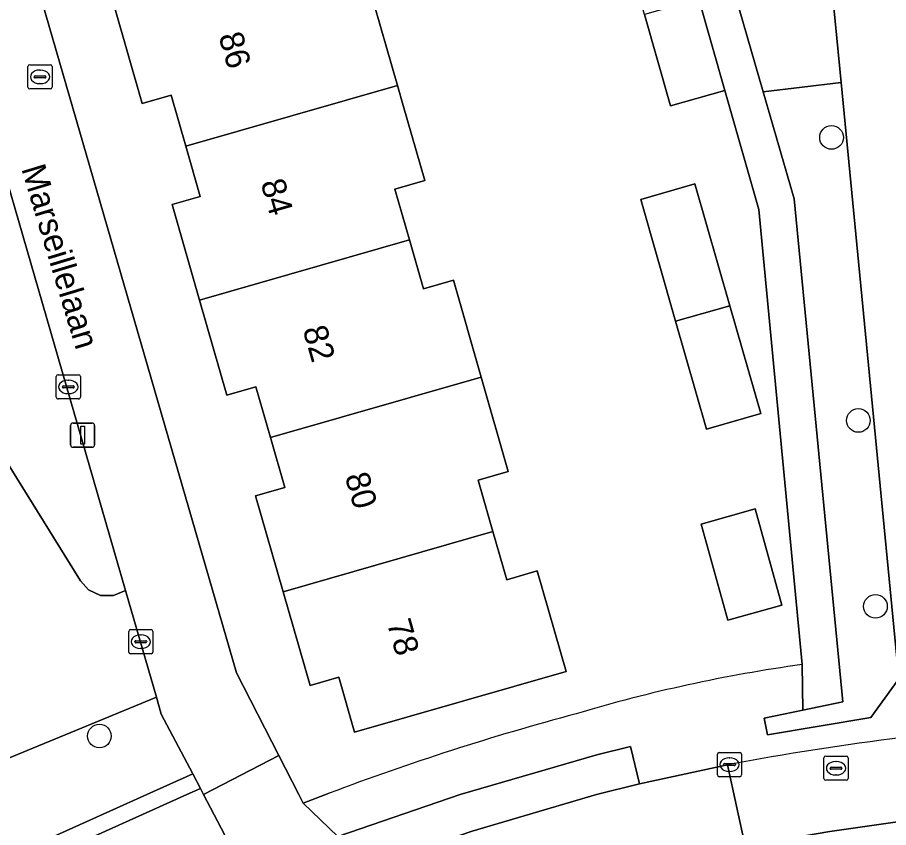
# Model space of a CAD drawing. Extents: x 158455 to 159797, y 387218 to 388672.
# Drawn here: x 159065.4 to 159101.4, y 387998.63 to 388032.12 of the extents above; entities that cross this region are included whole.
import ezdxf

# ---------------------------------------------------------------- set-up
doc = ezdxf.new("R2010")
doc.units = 0
for name, color, linetype in [('IMGEO_Boom', 7, 'Continuous'), ('IMGEO_Brandkraan', 7, 'Continuous'), ('IMGEO_Erf', 7, 'Continuous'), ('IMGEO_Fietspad_gesloten', 7, 'Continuous'), ('IMGEO_Groenvoorziening', 7, 'Continuous'), ('IMGEO_Kolk', 7, 'Continuous'), ('IMGEO_Lichtmast', 7, 'Continuous'), ('IMGEO_Openbare_ruimte_label', 7, 'Continuous'), ('IMGEO_Pand', 7, 'Continuous'), ('IMGEO_Pand_nummerreeks', 7, 'Continuous'), ('IMGEO_Parkeervlak_open', 7, 'Continuous'), ('IMGEO_Rijbaan_lokaal_open', 7, 'Continuous'), ('IMGEO_Rioolput', 7, 'Continuous'), ('IMGEO_Voetpad_open', 7, 'Continuous')]:
    doc.layers.add(name, color=color, linetype=linetype)

msp = doc.modelspace()

# ---------------------------------------------------------------- linework, layer by layer
at = {"layer": 'IMGEO_Boom'}
for centre in [(159099.047, 388027.161), (159100.155, 388015.462), (159100.86, 388007.777), (159068.791, 388002.417)]:
    msp.add_circle(centre, 0.489, dxfattribs=at)
at = {"layer": 'IMGEO_Brandkraan'}
for p, q in [((159065.838, 388029.238), (159065.838, 388030.09)), ((159065.913, 388030.164), (159066.765, 388030.164)), ((159066.839, 388030.09), (159066.839, 388029.238)), ((159066.097, 388029.658), (159066.097, 388029.67)), ((159066.535, 388029.621), (159066.137, 388029.621)), ((159066.14, 388029.707), (159066.538, 388029.707)), ((159066.326, 388029.944), (159066.351, 388029.944)), ((159066.581, 388029.67), (159066.581, 388029.658)), ((159066.349, 388029.384), (159066.324, 388029.384)), ((159066.765, 388029.164), (159065.913, 388029.164))]:
    msp.add_line(p, q, dxfattribs=at)
for points in [[(159065.838, 388029.238), (159065.838, 388030.09)], [(159065.913, 388030.164), (159066.765, 388030.164)], [(159066.839, 388030.09), (159066.839, 388029.238)], [(159066.765, 388029.164), (159065.913, 388029.164)]]:
    msp.add_lwpolyline(points, dxfattribs=at)
for centre, radius, start, end in [((159065.915, 388030.088), 0.0765, 91.552, 178.448), ((159065.915, 388030.088), 0.0765, 91.552, 178.448), ((159066.763, 388030.088), 0.0765, 1.552, 88.448), ((159066.763, 388030.088), 0.0765, 1.552, 88.448), ((159066.137, 388029.667), 0.0403, 85.8775, 175.7526), ((159066.134, 388029.657), 0.0366, 178.938, 274.7102), ((159066.538, 388029.664), 0.043, 264.8664, 352.4533), ((159066.542, 388029.669), 0.0386, 1.7309, 96.639), ((159065.915, 388029.24), 0.0765, 181.552, 268.448), ((159065.915, 388029.24), 0.0765, 181.552, 268.448), ((159066.763, 388029.24), 0.0765, 271.552, 358.448), ((159066.763, 388029.24), 0.0765, 271.552, 358.448)]:
    msp.add_arc(centre, radius, start, end, dxfattribs=at)
for centre, major_axis, ratio, start_param, end_param in [((159066.325, 388029.664), (-0.387, 0.002), 0.722429, 4.712389, 7.853982), ((159066.35, 388029.664), (-0.39, 0.002), 0.717154, 1.570796, 4.712389)]:
    msp.add_ellipse(centre, major_axis=major_axis, ratio=ratio, start_param=start_param, end_param=end_param, dxfattribs=at)
at = {"layer": 'IMGEO_Erf'}
for points in [[(159097.829, 388005.371), (159096.036, 388024.178), (159094.637, 388029.107), (159092.392, 388028.468), (159091.316, 388032.246), (159090.186, 388036.212), (159092.431, 388036.851), (159091.191, 388041.052), (159076.928, 388036.874), (159066.145, 388033.716), (159074.45, 388005.028), (159076.201, 388001.612), (159077.027, 388000), (159077.211, 387999.639), (159078.285, 388000.052)], [(159079.97, 388033.29), (159081.111, 388029.313), (159081.349, 388028.484), (159082.241, 388025.376), (159081.006, 388025.022), (159081.606, 388022.929), (159082.188, 388020.902), (159083.418, 388021.255), (159084.566, 388017.254), (159085.685, 388013.355), (159084.445, 388013), (159085.056, 388010.869), (159085.627, 388008.879), (159086.887, 388009.241), (159088.08, 388005.083), (159079.336, 388002.574), (159078.684, 388004.846), (159077.494, 388004.504), (159076.382, 388008.378), (159075.244, 388012.344), (159076.448, 388012.69), (159075.856, 388014.752), (159075.255, 388016.845), (159074.058, 388016.502), (159072.929, 388020.437), (159071.796, 388024.385), (159072.96, 388024.719), (159072.363, 388026.799), (159071.757, 388028.911), (159070.559, 388028.567), (159069.402, 388032.599)]]:
    msp.add_lwpolyline(points, dxfattribs=at)
for points in [[(159093.881, 388015.102), (159092.602, 388019.563), (159091.159, 388024.598), (159093.397, 388025.239), (159094.84, 388020.205), (159096.119, 388015.743)], [(159094.766, 388007.204), (159093.655, 388011.181), (159095.885, 388011.804), (159096.996, 388007.827)]]:
    msp.add_lwpolyline(points, close=True, dxfattribs=at)
for centre, radius, start, end in [((159106.592, 387942.657), 63.324, 97.95473, 106.60997), ((159116.368, 387899.262), 107.744, 104.99486, 110.69888)]:
    msp.add_arc(centre, radius, start, end, dxfattribs=at)
at = {"layer": 'IMGEO_Fietspad_gesloten'}
msp.add_lwpolyline([(159098.11, 388043.12), (159099.438, 388029.434), (159101.83, 388004.777)], dxfattribs=at)
at = {"layer": 'IMGEO_Groenvoorziening'}
for points in [[(159092.611, 388041.539), (159096.218, 388029.047), (159099.438, 388029.434), (159098.11, 388043.12)], [(159069.875, 388008.436), (159063.653, 388029.878), (159060.128, 388027.713), (159060.918, 388025.826), (159064.679, 388016.841), (159063.412, 388016.228), (159068.003, 388008.833), (159068.344, 388008.455), (159068.836, 388008.229), (159069.377, 388008.222)], [(159097.495, 388024.625), (159099.516, 388003.83), (159097.856, 388003.486), (159096.256, 388003.155), (159096.396, 388002.466), (159100.664, 388003.179), (159101.83, 388004.777), (159099.438, 388029.434), (159096.218, 388029.047)], [(159042.81, 388027.097), (159046.638, 388013.783), (159048.748, 388007.145), (159053.478, 388009.256), (159057.79, 388000), (159060.035, 387995.179), (159070.749, 388000), (159072.646, 388000.854), (159071.35, 388003.324), (159071.15, 388004.018), (159061.62, 388000.096), (159058.875, 388005.681), (159059.727, 388006.084), (159057.599, 388010.283), (159054.19, 388008.544), (159050.624, 388015.16), (159046.212, 388022.144), (159047.563, 388022.997), (159044.466, 388028.122)], [(159069.875, 388008.436), (159069.377, 388008.222), (159068.836, 388008.229), (159068.344, 388008.455), (159068.003, 388008.833), (159063.412, 388016.228), (159064.679, 388016.841), (159060.918, 388025.826), (159055.603, 388022.564), (159057.332, 388019.566), (159050.624, 388015.16), (159054.19, 388008.544), (159057.599, 388010.283), (159059.727, 388006.084), (159058.875, 388005.681), (159061.62, 388000.096), (159071.15, 388004.018)]]:
    msp.add_lwpolyline(points, close=True, dxfattribs=at)
at = {"layer": 'IMGEO_Kolk'}
for p, q in [((159067.005, 388016.423), (159067.005, 388017.275)), ((159067.08, 388017.349), (159067.932, 388017.349)), ((159067.493, 388017.129), (159067.518, 388017.129)), ((159068.006, 388017.275), (159068.006, 388016.423)), ((159067.264, 388016.843), (159067.264, 388016.855)), ((159067.702, 388016.806), (159067.304, 388016.806)), ((159067.307, 388016.892), (159067.705, 388016.892)), ((159067.748, 388016.855), (159067.748, 388016.843)), ((159067.932, 388016.349), (159067.08, 388016.349)), ((159067.516, 388016.569), (159067.491, 388016.569)), ((159070.001, 388005.89), (159070.001, 388006.742)), ((159070.076, 388006.816), (159070.928, 388006.816)), ((159070.489, 388006.596), (159070.514, 388006.596)), ((159071.002, 388006.742), (159071.002, 388005.89)), ((159070.26, 388006.31), (159070.26, 388006.322)), ((159070.698, 388006.273), (159070.3, 388006.273)), ((159070.303, 388006.359), (159070.701, 388006.359)), ((159070.744, 388006.322), (159070.744, 388006.31)), ((159070.512, 388006.036), (159070.487, 388006.036)), ((159070.928, 388005.816), (159070.076, 388005.816)), ((159094.329, 388000.81), (159094.329, 388001.662)), ((159094.404, 388001.736), (159095.256, 388001.736)), ((159094.817, 388001.516), (159094.842, 388001.516)), ((159095.33, 388001.662), (159095.33, 388000.81)), ((159094.588, 388001.23), (159094.588, 388001.242)), ((159095.026, 388001.193), (159094.628, 388001.193)), ((159094.631, 388001.279), (159095.029, 388001.279)), ((159095.072, 388001.242), (159095.072, 388001.23)), ((159094.84, 388000.956), (159094.815, 388000.956)), ((159095.256, 388000.736), (159094.404, 388000.736))]:
    msp.add_line(p, q, dxfattribs=at)
for points in [[(159067.005, 388016.423), (159067.005, 388017.275)], [(159067.08, 388017.349), (159067.932, 388017.349)], [(159068.006, 388017.275), (159068.006, 388016.423)], [(159067.932, 388016.349), (159067.08, 388016.349)], [(159070.001, 388005.89), (159070.001, 388006.742)], [(159070.076, 388006.816), (159070.928, 388006.816)], [(159071.002, 388006.742), (159071.002, 388005.89)], [(159070.928, 388005.816), (159070.076, 388005.816)], [(159094.329, 388000.81), (159094.329, 388001.662)], [(159094.404, 388001.736), (159095.256, 388001.736)], [(159095.33, 388001.662), (159095.33, 388000.81)], [(159095.256, 388000.736), (159094.404, 388000.736)]]:
    msp.add_lwpolyline(points, dxfattribs=at)
for centre, radius, start, end in [((159067.082, 388017.273), 0.0765, 91.552, 178.448), ((159067.082, 388017.273), 0.0765, 91.552, 178.448), ((159067.93, 388017.273), 0.0765, 1.552, 88.448), ((159067.93, 388017.273), 0.0765, 1.552, 88.448), ((159067.304, 388016.852), 0.0403, 85.8775, 175.7526), ((159067.301, 388016.842), 0.0366, 178.938, 274.7102), ((159067.705, 388016.849), 0.043, 264.8664, 352.4533), ((159067.709, 388016.854), 0.0386, 1.7309, 96.639), ((159067.082, 388016.425), 0.0765, 181.552, 268.448), ((159067.082, 388016.425), 0.0765, 181.552, 268.448), ((159067.93, 388016.425), 0.0765, 271.552, 358.448), ((159067.93, 388016.425), 0.0765, 271.552, 358.448), ((159070.078, 388006.74), 0.0765, 91.552, 178.448), ((159070.078, 388006.74), 0.0765, 91.552, 178.448), ((159070.926, 388006.74), 0.0765, 1.552, 88.448), ((159070.926, 388006.74), 0.0765, 1.552, 88.448), ((159070.3, 388006.319), 0.0403, 85.8775, 175.7526), ((159070.297, 388006.309), 0.0366, 178.938, 274.7102), ((159070.701, 388006.316), 0.043, 264.8664, 352.4533), ((159070.705, 388006.321), 0.0386, 1.7309, 96.639), ((159070.078, 388005.892), 0.0765, 181.552, 268.448), ((159070.078, 388005.892), 0.0765, 181.552, 268.448), ((159070.926, 388005.892), 0.0765, 271.552, 358.448), ((159070.926, 388005.892), 0.0765, 271.552, 358.448), ((159094.406, 388001.66), 0.0765, 91.552, 178.448), ((159094.406, 388001.66), 0.0765, 91.552, 178.448), ((159095.254, 388001.66), 0.0765, 1.552, 88.448), ((159095.254, 388001.66), 0.0765, 1.552, 88.448), ((159094.628, 388001.239), 0.0403, 85.8775, 175.7526), ((159094.625, 388001.229), 0.0366, 178.938, 274.7102), ((159095.029, 388001.236), 0.043, 264.8664, 352.4533), ((159095.033, 388001.241), 0.0386, 1.7309, 96.639), ((159094.406, 388000.812), 0.0765, 181.552, 268.448), ((159094.406, 388000.812), 0.0765, 181.552, 268.448), ((159095.254, 388000.812), 0.0765, 271.552, 358.448), ((159095.254, 388000.812), 0.0765, 271.552, 358.448)]:
    msp.add_arc(centre, radius, start, end, dxfattribs=at)
for centre, major_axis, ratio, start_param, end_param in [((159067.492, 388016.849), (-0.387, 0.002), 0.722429, 4.712389, 7.853982), ((159067.517, 388016.849), (-0.39, 0.002), 0.717154, 1.570796, 4.712389), ((159070.488, 388006.316), (-0.387, 0.002), 0.722429, 4.712389, 7.853982), ((159070.513, 388006.316), (-0.39, 0.002), 0.717154, 1.570796, 4.712389), ((159094.816, 388001.236), (-0.387, 0.002), 0.722429, 4.712389, 7.853982), ((159094.841, 388001.236), (-0.39, 0.002), 0.717154, 1.570796, 4.712389)]:
    msp.add_ellipse(centre, major_axis=major_axis, ratio=ratio, start_param=start_param, end_param=end_param, dxfattribs=at)
at = {"layer": 'IMGEO_Lichtmast'}
for p, q in [((159067.6, 388014.451), (159067.6, 388015.251)), ((159067.6, 388015.251), (159067.6, 388014.451)), ((159067.7, 388015.351), (159068.49, 388015.351)), ((159068.49, 388015.351), (159067.7, 388015.351)), ((159068.59, 388015.251), (159068.59, 388014.451)), ((159068.59, 388014.451), (159068.59, 388015.251)), ((159068.49, 388014.351), (159067.7, 388014.351)), ((159067.7, 388014.351), (159068.49, 388014.351))]:
    msp.add_line(p, q, dxfattribs=at)
msp.add_lwpolyline([(159068.02, 388015.226), (159068.17, 388015.226), (159068.17, 388014.476), (159068.02, 388014.476), (159068.02, 388015.226)], dxfattribs=at)
for centre, start, end in [((159067.7, 388015.251), 90, 180), ((159067.7, 388015.251), 90, 180), ((159068.49, 388015.251), 0, 90), ((159068.49, 388015.251), 360, 90), ((159067.7, 388014.451), 180, 270), ((159067.7, 388014.451), 180, 270), ((159068.49, 388014.451), 270, 0), ((159068.49, 388014.451), 270, 0)]:
    msp.add_arc(centre, 0.1, start, end, dxfattribs=at)
at = {"layer": 'IMGEO_Pand'}
for points in [[(159081.111, 388029.313), (159079.97, 388033.29), (159078.707, 388032.927), (159078.086, 388035.091), (159069.402, 388032.599), (159070.559, 388028.567), (159071.757, 388028.911), (159072.363, 388026.799)], [(159093.559, 388032.89), (159091.316, 388032.246), (159092.392, 388028.468), (159094.637, 388029.107)], [(159081.111, 388029.313), (159072.363, 388026.799), (159072.96, 388024.719), (159071.796, 388024.385), (159072.929, 388020.437), (159081.606, 388022.929), (159081.006, 388025.022), (159082.241, 388025.376), (159081.349, 388028.484)], [(159092.602, 388019.563), (159094.84, 388020.205), (159093.397, 388025.239), (159091.159, 388024.598)], [(159072.929, 388020.437), (159074.058, 388016.502), (159075.255, 388016.845), (159075.856, 388014.752), (159084.566, 388017.254), (159083.418, 388021.255), (159082.188, 388020.902), (159081.606, 388022.929)], [(159092.602, 388019.563), (159093.881, 388015.102), (159096.119, 388015.743), (159094.84, 388020.205)], [(159076.382, 388008.378), (159085.056, 388010.869), (159084.445, 388013), (159085.685, 388013.355), (159084.566, 388017.254), (159075.856, 388014.752), (159076.448, 388012.69), (159075.244, 388012.344)], [(159094.766, 388007.204), (159096.996, 388007.827), (159095.885, 388011.804), (159093.655, 388011.181)], [(159076.382, 388008.378), (159077.494, 388004.504), (159078.684, 388004.846), (159079.336, 388002.574), (159088.08, 388005.083), (159086.887, 388009.241), (159085.627, 388008.879), (159085.056, 388010.869)]]:
    msp.add_lwpolyline(points, close=True, dxfattribs=at)
at = {"layer": 'IMGEO_Parkeervlak_open'}
for points in [[(159079.213, 387996.771), (159084.196, 387998.488), (159089.339, 388000), (159091.113, 388000.442), (159090.734, 388001.986), (159089.348, 388001.645), (159083.703, 388000), (159078.65, 387998.258)], [(159073.095, 388000), (159072.962, 388000.252), (159072.403, 388000), (159060.322, 387994.563), (159062.413, 387990.073), (159074.999, 387996.372)]]:
    msp.add_lwpolyline(points, close=True, dxfattribs=at)
at = {"layer": 'IMGEO_Rijbaan_lokaal_open'}
for points in [[(159072.86, 387990.004), (159075.16, 387991.099), (159077.52, 387992.185), (159080.081, 387993.219), (159083.451, 387994.533), (159085.411, 387995.19), (159087.221, 387995.746), (159089.91, 387996.522), (159093.189, 387997.305), (159095.486, 387997.804), (159094.753, 388001.222), (159091.113, 388000.442), (159089.339, 388000), (159084.196, 387998.488), (159079.213, 387996.771)], [(159094.753, 388001.222), (159095.486, 387997.804), (159097.119, 387998.159), (159097.931, 387998.297), (159098.978, 387998.476), (159101.874, 387998.89), (159102.4, 387998.948), (159102.279, 388000)]]:
    msp.add_lwpolyline(points, dxfattribs=at)
msp.add_arc((159115.118, 387895.023), 108.134, 96.96543, 100.85565, dxfattribs=at)
at = {"layer": 'IMGEO_Rioolput'}
for p, q in [((159098.806, 388001.587), (159099.658, 388001.587)), ((159098.731, 388000.661), (159098.731, 388001.513)), ((159099.219, 388001.367), (159099.244, 388001.367)), ((159099.732, 388001.513), (159099.732, 388000.661)), ((159098.99, 388001.081), (159098.99, 388001.093)), ((159099.428, 388001.044), (159099.03, 388001.044)), ((159099.033, 388001.13), (159099.431, 388001.13)), ((159099.242, 388000.807), (159099.217, 388000.807)), ((159099.474, 388001.093), (159099.474, 388001.081)), ((159099.658, 388000.587), (159098.806, 388000.587))]:
    msp.add_line(p, q, dxfattribs=at)
for points in [[(159098.806, 388001.587), (159099.658, 388001.587)], [(159098.731, 388000.661), (159098.731, 388001.513)], [(159099.732, 388001.513), (159099.732, 388000.661)], [(159099.658, 388000.587), (159098.806, 388000.587)]]:
    msp.add_lwpolyline(points, dxfattribs=at)
for centre, radius, start, end in [((159098.808, 388001.511), 0.0765, 91.552, 178.448), ((159098.808, 388001.511), 0.0765, 91.552, 178.448), ((159099.656, 388001.511), 0.0765, 1.552, 88.448), ((159099.656, 388001.511), 0.0765, 1.552, 88.448), ((159099.03, 388001.09), 0.0403, 85.8775, 175.7526), ((159099.027, 388001.08), 0.0366, 178.938, 274.7102), ((159099.431, 388001.087), 0.043, 264.8664, 352.4533), ((159099.435, 388001.092), 0.0386, 1.7309, 96.639), ((159098.808, 388000.663), 0.0765, 181.552, 268.448), ((159098.808, 388000.663), 0.0765, 181.552, 268.448), ((159099.656, 388000.663), 0.0765, 271.552, 358.448), ((159099.656, 388000.663), 0.0765, 271.552, 358.448)]:
    msp.add_arc(centre, radius, start, end, dxfattribs=at)
for centre, major_axis, ratio, start_param, end_param in [((159099.218, 388001.087), (-0.387, 0.002), 0.722429, 4.712389, 7.853982), ((159099.243, 388001.087), (-0.39, 0.002), 0.717154, 1.570796, 4.712389)]:
    msp.add_ellipse(centre, major_axis=major_axis, ratio=ratio, start_param=start_param, end_param=end_param, dxfattribs=at)
at = {"layer": 'IMGEO_Voetpad_open'}
for points in [[(159097.495, 388024.625), (159096.218, 388029.047), (159092.611, 388041.539), (159091.191, 388041.052), (159092.431, 388036.851), (159093.559, 388032.89), (159094.637, 388029.107), (159096.036, 388024.178), (159097.829, 388005.371), (159097.856, 388003.486), (159099.516, 388003.83)], [(159066.145, 388033.716), (159062.476, 388032.457), (159063.055, 388031.412), (159063.653, 388029.878), (159069.875, 388008.436), (159071.15, 388004.018), (159071.35, 388003.324), (159072.646, 388000.854), (159072.962, 388000.252), (159073.095, 388000), (159076.201, 388001.612), (159074.45, 388005.028)]]:
    msp.add_lwpolyline(points, close=True, dxfattribs=at)
for points in [[(159060.322, 387994.563), (159072.403, 388000), (159072.962, 388000.252), (159072.646, 388000.854), (159070.749, 388000), (159060.035, 387995.179), (159057.79, 388000), (159053.478, 388009.256), (159048.748, 388007.145), (159049.109, 388006.336), (159053.155, 388008.142), (159056.948, 388000), (159059.644, 387994.21), (159054.997, 387992.136), (159055.2, 387991.702)], [(159096.256, 388003.155), (159097.856, 388003.486), (159097.829, 388005.371)], [(159102.005, 388002.359), (159101.83, 388004.777), (159100.664, 388003.179), (159096.396, 388002.466), (159096.256, 388003.155)], [(159078.285, 388000.052), (159077.211, 387999.639), (159078.65, 387998.258), (159083.703, 388000), (159089.348, 388001.645), (159090.734, 388001.986), (159091.113, 388000.442), (159094.753, 388001.222)], [(159078.65, 387998.258), (159077.211, 387999.639), (159077.027, 388000), (159076.201, 388001.612), (159073.095, 388000), (159074.999, 387996.372), (159075.602, 387995.271)], [(159101.874, 387998.89), (159098.978, 387998.476), (159097.931, 387998.297), (159097.967, 387995.774), (159100.372, 387971.562), (159100.491, 387970.367), (159103.58, 387939.269)]]:
    msp.add_lwpolyline(points, dxfattribs=at)
for centre, radius, start, end in [((159106.592, 387942.657), 63.324, 97.95473, 106.60997), ((159116.368, 387899.262), 107.744, 104.99486, 110.69888), ((159115.118, 387895.023), 108.134, 96.96543, 100.85565)]:
    msp.add_arc(centre, radius, start, end, dxfattribs=at)

# ---------------------------------------------------------------- texts
at = {"layer": 'IMGEO_Openbare_ruimte_label'}
msp.add_text('Marseillelaan', height=1, rotation=286.8035, dxfattribs=at).set_placement((159065.557, 388025.874))
at = {"layer": 'IMGEO_Pand_nummerreeks'}
for s, p in [('86', (159073.707, 388031.357)), ('84', (159075.445, 388025.291)), ('82', (159077.183, 388019.229)), ('80', (159078.924, 388013.158)), ('78', (159080.662, 388007.093))]:
    msp.add_text(s, height=1, rotation=285.996, dxfattribs=at).set_placement(p)

doc.saveas('drawing.dxf')
